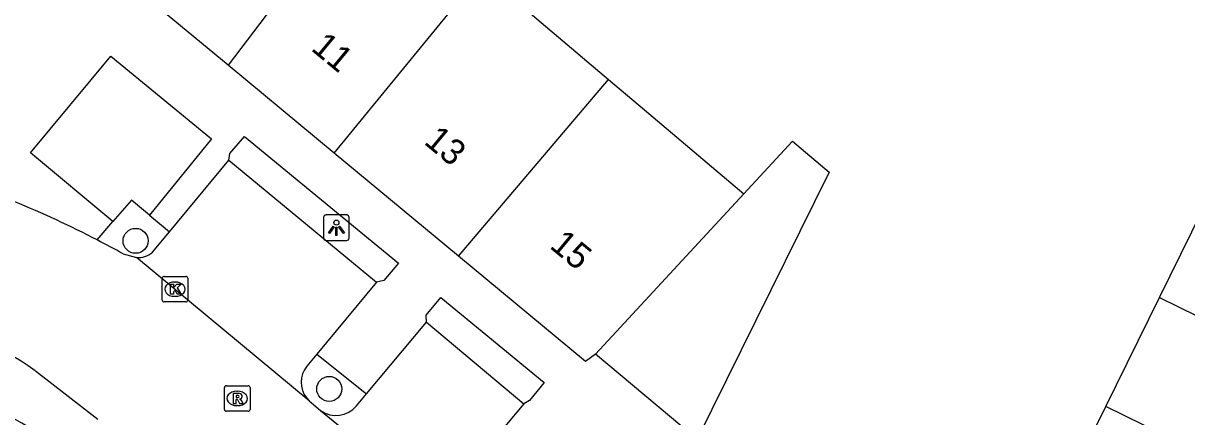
# Model space of a CAD drawing. Extents: x 159222 to 160346, y 381249 to 382166.
# Drawn here: x 160250.17 to 160295.69, y 382006.32 to 382021.73 of the extents above; entities that cross this region are included whole.
import ezdxf

# ---------------------------------------------------------------- set-up
doc = ezdxf.new("R2010")
doc.units = 0
for name, color, linetype in [('IMGEO_Boom', 7, 'Continuous'), ('IMGEO_Groenvoorziening', 7, 'Continuous'), ('IMGEO_Kolk', 7, 'Continuous'), ('IMGEO_Lichtpunt', 7, 'Continuous'), ('IMGEO_Pand', 7, 'Continuous'), ('IMGEO_Pand_nummerreeks', 7, 'Continuous'), ('IMGEO_Parkeervlak_open', 7, 'Continuous'), ('IMGEO_Rijbaan_lokaal_open', 7, 'Continuous'), ('IMGEO_Rioolput', 7, 'Continuous'), ('IMGEO_Voetpad_open', 7, 'Continuous')]:
    doc.layers.add(name, color=color, linetype=linetype)

msp = doc.modelspace()

# ---------------------------------------------------------------- linework, layer by layer
at = {"layer": 'IMGEO_Boom'}
for centre in [(160254.568, 382013.211), (160262.144, 382007.413)]:
    msp.add_circle(centre, 0.489, dxfattribs=at)
at = {"layer": 'IMGEO_Groenvoorziening'}
msp.add_lwpolyline([(160255.108, 382014.222), (160254.408, 382014.799), (160253.678, 382013.967)], dxfattribs=at)
at = {"layer": 'IMGEO_Kolk'}
for p, q in [((160255.608, 382010.891), (160255.608, 382011.743)), ((160255.683, 382011.817), (160256.535, 382011.817)), ((160256.096, 382011.597), (160256.121, 382011.597)), ((160256.609, 382011.743), (160256.609, 382010.891)), ((160256.535, 382010.817), (160255.683, 382010.817)), ((160256.119, 382011.037), (160256.094, 382011.037))]:
    msp.add_line(p, q, dxfattribs=at)
for points in [[(160255.608, 382010.891), (160255.608, 382011.743)], [(160255.683, 382011.817), (160256.535, 382011.817)], [(160256.609, 382011.743), (160256.609, 382010.891)], [(160255.929, 382011.517), (160256.052, 382011.517), (160256.052, 382011.366), (160256.182, 382011.517), (160256.346, 382011.517), (160256.2, 382011.366), (160256.353, 382011.117), (160256.201, 382011.117), (160256.116, 382011.281), (160256.052, 382011.214), (160256.052, 382011.117), (160255.929, 382011.117), (160255.929, 382011.517)], [(160256.535, 382010.817), (160255.683, 382010.817)]]:
    msp.add_lwpolyline(points, dxfattribs=at)
for centre, start, end in [((160255.685, 382011.741), 91.552, 178.448), ((160255.685, 382011.741), 91.552, 178.448), ((160256.533, 382011.741), 1.552, 88.448), ((160256.533, 382011.741), 1.552, 88.448), ((160255.685, 382010.893), 181.552, 268.448), ((160255.685, 382010.893), 181.552, 268.448), ((160256.533, 382010.893), 271.552, 358.448), ((160256.533, 382010.893), 271.552, 358.448)]:
    msp.add_arc(centre, 0.0765, start, end, dxfattribs=at)
for centre, major_axis, ratio, start_param, end_param in [((160256.095, 382011.317), (-0.387, 0.002), 0.722429, 4.712389, 7.853982), ((160256.12, 382011.317), (-0.39, 0.002), 0.717154, 1.570796, 4.712389)]:
    msp.add_ellipse(centre, major_axis=major_axis, ratio=ratio, start_param=start_param, end_param=end_param, dxfattribs=at)
at = {"layer": 'IMGEO_Lichtpunt'}
for p, q in [((160261.925, 382014.128), (160261.925, 382013.321)), ((160261.925, 382014.128), (160261.925, 382013.321)), ((160262.827, 382014.223), (160262.019, 382014.223)), ((160262.827, 382014.223), (160262.019, 382014.223)), ((160262.921, 382013.321), (160262.921, 382014.128)), ((160262.921, 382013.321), (160262.921, 382014.128)), ((160262.019, 382013.227), (160262.827, 382013.227)), ((160262.019, 382013.227), (160262.827, 382013.227))]:
    msp.add_line(p, q, dxfattribs=at)
for points in [[(160262.299, 382013.792), (160262.338, 382013.764), (160262.15, 382013.502), (160262.112, 382013.529), (160262.299, 382013.792)], [(160262.401, 382013.744), (160262.448, 382013.744), (160262.448, 382013.422), (160262.401, 382013.422), (160262.401, 382013.744)], [(160262.511, 382013.764), (160262.549, 382013.791), (160262.736, 382013.529), (160262.697, 382013.501), (160262.511, 382013.764)]]:
    msp.add_lwpolyline(points, dxfattribs=at)
msp.add_circle((160262.424, 382013.926), 0.0994, dxfattribs=at)
for centre, start, end in [((160262.019, 382014.128), 90, 180), ((160262.019, 382014.128), 90, 180), ((160262.827, 382014.128), 0, 90), ((160262.827, 382014.128), 0, 90), ((160262.019, 382013.321), 180, 270), ((160262.019, 382013.321), 180, 270), ((160262.827, 382013.321), 270, 0), ((160262.827, 382013.321), 270, 360)]:
    msp.add_arc(centre, 0.0946, start, end, dxfattribs=at)
at = {"layer": 'IMGEO_Pand'}
for points in [[(160263.14, 382026.629), (160258.188, 382020.086)], [(160258.188, 382020.086), (160252.894, 382024.477)], [(160267.552, 382023.035), (160267.915, 382022.739), (160268.479, 382023.432), (160273.074, 382019.534)], [(160262.34, 382016.643), (160267.552, 382023.035)], [(160262.34, 382016.643), (160258.188, 382020.086)], [(160267.197, 382012.615), (160273.074, 382019.534)], [(160273.074, 382019.534), (160274.476, 382018.345), (160278.364, 382015.048)], [(160278.364, 382015.048), (160280.271, 382017.111), (160281.71, 382015.907), (160276.539, 382005.443), (160275.944, 382005.94)], [(160267.197, 382012.615), (160262.34, 382016.643)], [(160294.624, 382010.994), (160296.723, 382015.266)], [(160278.364, 382015.048), (160272.56, 382008.77)], [(160272.56, 382008.77), (160272.17, 382008.491), (160267.197, 382012.615)], [(160292.525, 382006.722), (160294.624, 382010.994)], [(160294.624, 382010.994), (160304.113, 382006.331)], [(160275.944, 382005.94), (160272.56, 382008.77)], [(160290.52, 382002.642), (160292.525, 382006.722)], [(160302.009, 382002.061), (160292.525, 382006.722)]]:
    msp.add_lwpolyline(points, dxfattribs=at)
at = {"layer": 'IMGEO_Parkeervlak_open'}
for points in [[(160258.221, 382016.374), (160263.997, 382011.595)], [(160255.23, 382012.761), (160255.891, 382013.56)], [(160265.945, 382010.021), (160269.761, 382006.829)], [(160261.664, 382008.774), (160261.271, 382008.298)], [(160261.263, 382007.055), (160261.364, 382006.948)], [(160263.212, 382006.742), (160263.606, 382007.214)]]:
    msp.add_lwpolyline(points, dxfattribs=at)
for centre, radius, start, end in [((160254.661, 382013.439), 0.885, 265.9868, 310.0092), ((160262.022, 382007.672), 0.978, 140.1543, 219.1082), ((160262.407, 382007.439), 1.065, 235.634, 319.1173)]:
    msp.add_arc(centre, radius, start, end, dxfattribs=at)
at = {"layer": 'IMGEO_Rijbaan_lokaal_open'}
for points in [[(160254.083, 382012.702), (160254.599, 382012.556)], [(160261.364, 382006.948), (160254.599, 382012.556)], [(160250.646, 382008.122), (160253.096, 382006.221)], [(160261.364, 382006.948), (160261.806, 382006.56)], [(160261.806, 382006.56), (160266.999, 382002.319)]]:
    msp.add_lwpolyline(points, dxfattribs=at)
for centre, radius, start, end in [((160234.308, 381977.006), 40.807, 62.6288, 72.632), ((160234.202, 381976.795), 41.043, 61.0279, 62.6337), ((160246.144, 382002.037), 7.569, 53.5064, 93.8582)]:
    msp.add_arc(centre, radius, start, end, dxfattribs=at)
at = {"layer": 'IMGEO_Rioolput'}
for p, q in [((160258.044, 382006.611), (160258.044, 382007.463)), ((160258.119, 382007.537), (160258.971, 382007.537)), ((160259.045, 382007.463), (160259.045, 382006.611)), ((160258.532, 382007.317), (160258.557, 382007.317)), ((160258.971, 382006.537), (160258.119, 382006.537)), ((160258.555, 382006.757), (160258.53, 382006.757))]:
    msp.add_line(p, q, dxfattribs=at)
for points in [[(160258.044, 382006.611), (160258.044, 382007.463)], [(160258.119, 382007.537), (160258.971, 382007.537)], [(160259.045, 382007.463), (160259.045, 382006.611)], [(160258.633, 382007.235), (160258.381, 382007.237), (160258.381, 382006.837)], [(160258.381, 382006.837), (160258.505, 382006.837), (160258.505, 382006.999), (160258.516, 382006.999)], [(160258.559, 382007.156), (160258.505, 382007.156), (160258.505, 382007.075)], [(160258.505, 382007.075), (160258.557, 382007.075)], [(160258.563, 382006.97), (160258.634, 382006.837), (160258.774, 382006.837), (160258.709, 382006.963)], [(160258.971, 382006.537), (160258.119, 382006.537)]]:
    msp.add_lwpolyline(points, dxfattribs=at)
for centre, radius, start, end in [((160258.121, 382007.461), 0.0765, 91.552, 178.448), ((160258.121, 382007.461), 0.0765, 91.552, 178.448), ((160258.969, 382007.461), 0.0765, 1.552, 88.448), ((160258.969, 382007.461), 0.0765, 1.552, 88.448), ((160258.515, 382006.946), 0.0533, 26.0293, 88.6989), ((160258.541, 382007.264), 0.19, 274.7715, 282.9687), ((160258.565, 382007.06), 0.0964, 77.0061, 93.1865), ((160258.579, 382007.117), 0.0378, 276.6634, 79.6772), ((160258.632, 382007.125), 0.109, 350.3612, 89.416), ((160258.63, 382007.125), 0.112, 277.5842, 350.9817), ((160258.614, 382006.91), 0.108, 29.5134, 73.7905), ((160258.121, 382006.613), 0.0765, 181.552, 268.448), ((160258.121, 382006.613), 0.0765, 181.552, 268.448), ((160258.969, 382006.613), 0.0765, 271.552, 358.448), ((160258.969, 382006.613), 0.0765, 271.552, 358.448)]:
    msp.add_arc(centre, radius, start, end, dxfattribs=at)
for centre, major_axis, ratio, start_param, end_param in [((160258.531, 382007.037), (-0.387, 0.002), 0.722429, 4.712389, 7.853982), ((160258.556, 382007.037), (-0.39, 0.002), 0.717154, 1.570796, 4.712389)]:
    msp.add_ellipse(centre, major_axis=major_axis, ratio=ratio, start_param=start_param, end_param=end_param, dxfattribs=at)
at = {"layer": 'IMGEO_Voetpad_open'}
for points in [[(160253.678, 382013.967), (160250.454, 382016.655), (160253.599, 382020.445), (160257.537, 382017.205), (160255.108, 382014.222)], [(160258.221, 382016.374), (160258.258, 382016.636), (160258.827, 382017.294), (160264.852, 382012.341), (160264.281, 382011.661), (160263.997, 382011.595)], [(160255.891, 382013.56), (160258.221, 382016.374)], [(160253.069, 382013.245), (160253.678, 382013.967)], [(160255.108, 382014.222), (160255.891, 382013.56)], [(160263.997, 382011.595), (160261.664, 382008.774)], [(160265.945, 382010.021), (160265.94, 382010.3), (160266.509, 382010.99), (160270.553, 382007.656), (160269.98, 382006.963), (160269.761, 382006.829)], [(160263.606, 382007.214), (160265.945, 382010.021)], [(160261.664, 382008.774), (160263.606, 382007.214)], [(160269.761, 382006.829), (160267.535, 382004.162)]]:
    msp.add_lwpolyline(points, dxfattribs=at)
msp.add_arc((160246.187, 381999.465), 7.69, 47.976, 92.8254, dxfattribs=at)

# ---------------------------------------------------------------- texts
at = {"layer": 'IMGEO_Pand_nummerreeks'}
for s, rotation, p in [('11', 320.3284, (160261.394, 382020.701)), ('13', 320.3311, (160265.811, 382017.038)), ('15', 320.3311, (160270.727, 382012.961))]:
    msp.add_text(s, height=1, rotation=rotation, dxfattribs=at).set_placement(p)

doc.saveas('drawing.dxf')
